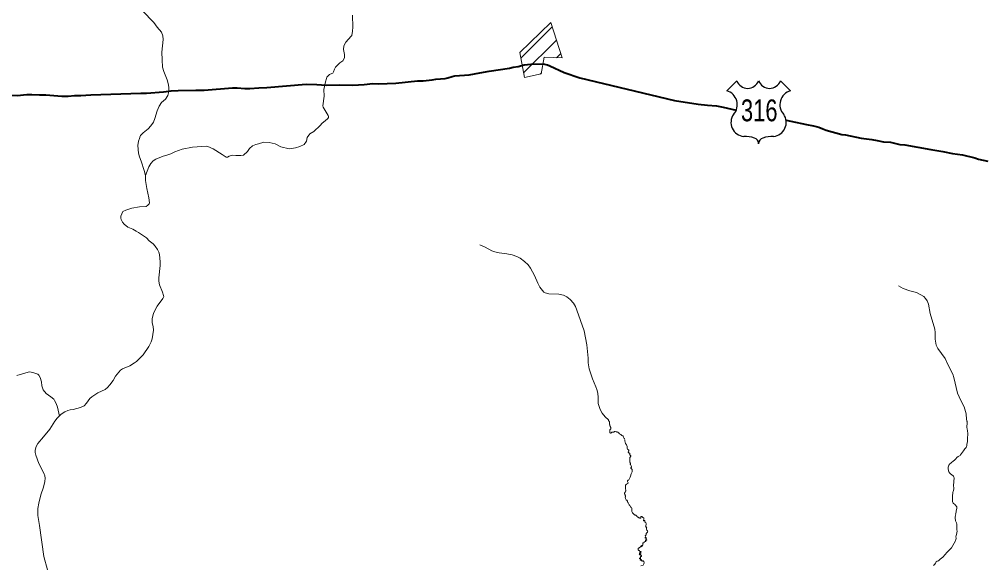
# Model space of a CAD drawing. Extents: x 553962 to 842807, y 8883888 to 9032388.
# Drawn here: x 610930 to 614032, y 8910758 to 8912510 of the extents above; entities that cross this region are included whole.
import ezdxf
from ezdxf.enums import TextEntityAlignment as Align

# ---------------------------------------------------------------- set-up
doc = ezdxf.new("R2010")
doc.units = 0
doc.header["$LTSCALE"] = 200
doc.layers.add('6', color=7, linetype='Continuous', lineweight=13)

msp = doc.modelspace()

# ---------------------------------------------------------------- linework, layer by layer
at = {"layer": '6'}
for p, q in [((612536.6, 8912385.5), (612637.1, 8912486)), ((612545.6, 8912337.9), (612650.9, 8912443.2)), ((612651.1, 8912386.8), (612664.7, 8912400.5)), ((612598.1, 8912333.9), (612602.5, 8912338.2))]:
    msp.add_line(p, q, dxfattribs=at)
at = {"layer": '6', "lineweight": 25}
for p, q in [((613196.5, 8912280.5), (613228.5, 8912312.5)), ((613368.3, 8912312.5), (613400.3, 8912280.5))]:
    msp.add_line(p, q, dxfattribs=at)
at = {"layer": '6'}
for points in [[(611324.9, 8912537), (611361.2, 8912499.1), (611371.9, 8912485.1), (611386, 8912468.5), (611390, 8912456.9), (611391.3, 8912445), (611386.8, 8912404.3), (611387.2, 8912380.4), (611389.2, 8912356.6), (611393.3, 8912343), (611403.5, 8912315.9), (611406.7, 8912303.9), (611408.7, 8912292), (611408.7, 8912278.4), (611406.1, 8912265.7), (611398.6, 8912253.7), (611386.1, 8912242.6), (611377.6, 8912231.2), (611371.5, 8912216.5), (611364.5, 8912191.8), (611360.2, 8912179.9), (611351.8, 8912167.9), (611343.1, 8912158.7), (611326.5, 8912145.7), (611318.7, 8912137.6), (611317.3, 8912135), (611315.6, 8912127.5), (611312.1, 8912119.3), (611310.2, 8912105)], [(611997.8, 8912523.3), (611998.9, 8912484.2), (611997.9, 8912472.3), (611995, 8912458.1), (611993.6, 8912455.4), (611976.2, 8912436.9), (611969.4, 8912425.1), (611969, 8912412.8), (611971.8, 8912397.5), (611972.1, 8912388.9), (611971.3, 8912385.8), (611966.1, 8912376.9), (611957.4, 8912370.8), (611942.7, 8912356), (611939.6, 8912350.1), (611936.9, 8912341.8), (611934.1, 8912337.6), (611931.6, 8912335.8), (611923.8, 8912332.9), (611915.6, 8912324.2), (611913.7, 8912320.5), (611910.8, 8912309.8), (611905.7, 8912284.3), (611906.7, 8912263.3), (611902.5, 8912231.9), (611903.9, 8912227.7), (611920, 8912201.1), (611920.7, 8912198.1), (611920.3, 8912194.8), (611918.3, 8912191.9), (611910.3, 8912183.8), (611900.1, 8912176.6), (611894.1, 8912169.3), (611873.3, 8912150.5), (611860.8, 8912142.2)], [(611860.8, 8912142.2), (611860.8, 8912142.2), (611852.4, 8912130.6), (611850.2, 8912119.3), (611842.5, 8912108), (611828.6, 8912102), (611814.7, 8912097.6), (611794.8, 8912095), (611768, 8912101.1), (611749.8, 8912110.6), (611730.3, 8912115), (611713.8, 8912115.8), (611696.5, 8912110.6), (611687.8, 8912108), (611677, 8912104.6), (611667, 8912095.5), (611661, 8912085.9), (611648.4, 8912074.2), (611639.3, 8912073.4), (611623.7, 8912073.4), (611612, 8912073.8), (611602.6, 8912070.7), (611597.1, 8912068.2), (611592.8, 8912068.2), (611589.7, 8912069.6), (611580.1, 8912076.4), (611551.1, 8912094.4), (611534.3, 8912102.2), (611528.4, 8912103.2), (611485, 8912099.4), (611451.7, 8912093.5), (611428, 8912084.7), (611415.6, 8912079), (611399.9, 8912073.1), (611390.8, 8912070.6), (611367.9, 8912061.9), (611358.4, 8912055.9), (611351.5, 8912047.5), (611345.1, 8912036.7), (611334, 8912009.2), (611334.2, 8911992.8), (611338.5, 8911967.8), (611345.2, 8911937.5), (611347.3, 8911921.7), (611346.6, 8911918.6), (611341.8, 8911913.5), (611336.8, 8911909.9), (611314.8, 8911908.6), (611290.6, 8911903.9), (611270.9, 8911897.5), (611262.2, 8911893.5), (611258, 8911886.6), (611255.8, 8911878.4), (611255.1, 8911871.9), (611256.3, 8911867.8), (611260.7, 8911859.5), (611265.5, 8911853.4), (611278.1, 8911843.3), (611294, 8911837.2), (611304.4, 8911830.6), (611312.3, 8911826.8), (611337.4, 8911809.1), (611346.5, 8911800.1), (611358.8, 8911790), (611365.5, 8911782.4)], [(611310.2, 8912105), (611311.4, 8912080.3), (611314.6, 8912068.4), (611320.3, 8912054.6), (611330, 8912025.5), (611334, 8912009.2)], [(611365.5, 8911782.4), (611372.5, 8911772.3), (611376.6, 8911762.8), (611378.7, 8911755.3), (611381.2, 8911731.8), (611381, 8911720.4), (611376.7, 8911680.5), (611376.8, 8911670.6), (611379.1, 8911658.8), (611389.3, 8911634.7), (611392.4, 8911624.7), (611392.8, 8911620.8), (611390.2, 8911614.4), (611371.5, 8911590.3), (611366.1, 8911580.4), (611360.3, 8911566.7), (611355.8, 8911550.8), (611356.1, 8911536.6), (611358.7, 8911525.1), (611359.8, 8911512.8), (611355.3, 8911485.4), (611352.6, 8911476.1), (611345.4, 8911461.1), (611327.1, 8911434.5), (611305.5, 8911413.2), (611299.2, 8911408.2), (611283.9, 8911399.1), (611260.6, 8911389.7), (611254.3, 8911385.1), (611238.1, 8911365.5), (611230.6, 8911352.3), (611219.7, 8911337.7), (611212.4, 8911329.5), (611204.8, 8911322.9), (611181.7, 8911312.1), (611162.9, 8911299.7), (611156.4, 8911293.6)], [(612405.4, 8911786.9), (612421.9, 8911779.7), (612444.2, 8911767.9), (612452.9, 8911764.7), (612467, 8911761.3), (612491.4, 8911758.4), (612508.9, 8911754.9), (612524, 8911749.8), (612535, 8911743.9), (612548.6, 8911733.8), (612559.7, 8911722.7), (612568.1, 8911711.9), (612580.6, 8911688.2), (612590.9, 8911663.6), (612597.2, 8911651.2), (612610.8, 8911634.7), (612615.1, 8911632.4), (612626.2, 8911629.9), (612658.6, 8911628.8), (612673.5, 8911625.1), (612683.9, 8911620.1), (612694.8, 8911611.3), (612705, 8911599.6), (612711.5, 8911589.3), (612716.3, 8911577.6), (612739.5, 8911510.5), (612747.7, 8911466.3), (612752.2, 8911422.9), (612752.6, 8911408.8), (612755.4, 8911389), (612765.9, 8911357.3), (612777.4, 8911331.4), (612780.4, 8911322.6), (612782.9, 8911311.6), (612784.4, 8911297.5), (612784.2, 8911278.4), (612790.5, 8911258.6), (612797.4, 8911247.3), (612807.2, 8911235.8), (612817.1, 8911225.9)], [(613746.6, 8911655.6), (613761.8, 8911647), (613782.4, 8911639.6), (613803.8, 8911633.7), (613818.3, 8911626.8), (613827.9, 8911620.8), (613832.9, 8911615.2), (613838.7, 8911606.9), (613842.3, 8911596.7), (613848.4, 8911566.1), (613862.4, 8911516.5), (613864.1, 8911505.6), (613864.4, 8911484.4), (613867.7, 8911465.5), (613872.8, 8911454.6), (613895.5, 8911422.3), (613905.6, 8911400.5), (613920.2, 8911371.9), (613924.2, 8911361), (613935.1, 8911310.7), (613946.5, 8911288.1), (613957.4, 8911267.5), (613963, 8911245.3)], [(610922.6, 8911368.1), (610958.8, 8911378.9), (610962.8, 8911379.3), (610973.9, 8911377.4), (610989.7, 8911371.9), (610992.6, 8911369.1), (610997.3, 8911361.4), (611001, 8911347.8), (611001.9, 8911334.6), (611006.5, 8911322), (611016.2, 8911310.1), (611031.4, 8911299.8), (611040.2, 8911292.3), (611043.1, 8911288), (611047.8, 8911278.4), (611052.3, 8911266.4), (611058.9, 8911237.5)], [(611156.4, 8911293.6), (611145.6, 8911278.9), (611145.6, 8911278.9), (611137.9, 8911270.6), (611126.4, 8911265.2), (611103, 8911258.7), (611093.1, 8911257.4), (611085.3, 8911255.4), (611076.2, 8911251.3), (611063.8, 8911244.1), (611059.2, 8911238.6), (611051.4, 8911231.2), (611044.1, 8911221.8), (611027.5, 8911195.8), (611008, 8911171.5), (610989.4, 8911149.8), (610984.4, 8911140.4), (610981.2, 8911128.2), (610981.3, 8911121.1), (610983, 8911112.6), (610992.5, 8911085.9), (611009.1, 8911054.8), (611011.5, 8911046.2), (611012.4, 8911038.2), (611011.8, 8911028.2), (611007.6, 8911009.6), (610999.4, 8910984.7), (610992.8, 8910958.5), (610989.8, 8910941.5), (610989.3, 8910933.1), (610989.8, 8910919.2), (610995.3, 8910886.5), (611008.3, 8910787.2), (611020.4, 8910744.3)], [(612817.1, 8911225.9), (612817.4, 8911225), (612818, 8911223.9), (612818.6, 8911222.4), (612819.6, 8911220.8), (612820.4, 8911219.5), (612820.6, 8911218.7), (612820.6, 8911217.4), (612820.3, 8911215.9), (612820.2, 8911213.9), (612820.4, 8911213), (612821.1, 8911211.6), (612821.3, 8911210.5), (612821, 8911209.4)], [(613963, 8911245.3), (613963.4, 8911239.5), (613963.5, 8911237), (613964, 8911233.7), (613964.6, 8911229.1), (613965.9, 8911221.6), (613966.2, 8911220), (613966.3, 8911218.8), (613966.4, 8911218.5)], [(612821, 8911209.4), (612821.6, 8911208.3), (612822.4, 8911206.7), (612823.2, 8911204.4), (612824.9, 8911200.9), (612825.3, 8911199.8), (612825.2, 8911198.6), (612824.6, 8911197.1), (612823.1, 8911195.1), (612822, 8911193.1), (612821.4, 8911190.8), (612822.3, 8911187), (612822.3, 8911184.5), (612822.3, 8911183.5)], [(613966, 8911218.5), (613966.2, 8911213.3), (613966.1, 8911210.4), (613965.8, 8911207), (613965.3, 8911205.2), (613964.9, 8911202.2), (613965.7, 8911199.6), (613966.6, 8911197.7), (613967.8, 8911188.8), (613968.6, 8911182.6), (613968.1, 8911177), (613967.4, 8911169.7), (613967.3, 8911166.2), (613967.7, 8911163.2), (613967.1, 8911156.4), (613966.2, 8911150.8), (613965.8, 8911148.1), (613965.7, 8911142.8), (613964.8, 8911139.7), (613963.2, 8911136.5), (613959.5, 8911132.2), (613957.2, 8911129.9), (613954.8, 8911125.9), (613951.1, 8911121.5), (613948.5, 8911117.8), (613945.3, 8911113.3), (613943.9, 8911111.8), (613937.8, 8911108.3), (613933.6, 8911104.8), (613930.1, 8911100.6), (613926.5, 8911097.3), (613920.7, 8911092.4), (613917, 8911089.5), (613913.8, 8911087), (613911, 8911084.6), (613908.2, 8911080.6), (613906.3, 8911077.3), (613905.5, 8911074), (613905.7, 8911070.7)], [(612822.3, 8911183.6), (612823.9, 8911183.1), (612824.8, 8911183), (612825.5, 8911183.1), (612826.4, 8911183.6), (612827.5, 8911185), (612828.1, 8911185.7), (612829, 8911186), (612830.5, 8911186), (612832.3, 8911185.9), (612834.3, 8911186.6), (612835.2, 8911187), (612837.1, 8911188), (612838.2, 8911188.2), (612839.3, 8911188), (612841.9, 8911187.6), (612843.1, 8911187.2), (612844.3, 8911186.8), (612845.2, 8911186.6)], [(612845.8, 8911186.4), (612847.8, 8911186.2), (612848.8, 8911185.9), (612850.1, 8911185.3), (612851.1, 8911183.4), (612851.8, 8911182.1), (612853.2, 8911180.4), (612854.8, 8911179.4), (612856.6, 8911178.8), (612858, 8911178), (612859.3, 8911176.8), (612860.2, 8911175.8), (612861.6, 8911175.2), (612863.6, 8911174.4), (612864.9, 8911173.1), (612865.7, 8911171.2), (612866, 8911169.8), (612866.6, 8911168.1), (612868, 8911166.1), (612868.8, 8911164.7), (612869.4, 8911162.7), (612869.5, 8911162.2)], [(612870, 8911160.6), (612870.2, 8911158.5), (612871, 8911154.3), (612871.2, 8911152.6), (612871.6, 8911151.3), (612872.5, 8911149.8), (612875.7, 8911145.6), (612876.6, 8911143.7), (612876.9, 8911140.7), (612877, 8911138.6), (612877, 8911136), (612877.1, 8911134.4), (612877.8, 8911133.5), (612878.8, 8911132.1), (612881.5, 8911129.7), (612882.5, 8911128.8), (612882.8, 8911126.8), (612882.6, 8911126.4), (612881.7, 8911124.8), (612881, 8911123.3), (612881, 8911122.3), (612881.3, 8911121.4), (612882.3, 8911120.3), (612883.6, 8911119.2), (612885, 8911118.3), (612885.8, 8911117.8), (612886.2, 8911116.9), (612886.3, 8911116), (612885.4, 8911114.6), (612885.2, 8911114.1), (612885.6, 8911113.2), (612886.1, 8911112.8), (612886.9, 8911112.2), (612887.6, 8911111.8), (612888.3, 8911111.2), (612888.6, 8911110.8), (612888.7, 8911110.1), (612888.7, 8911109.2), (612888.5, 8911108.4), (612887.9, 8911106.8), (612887.2, 8911106.1), (612886.2, 8911105), (612885.7, 8911103.9), (612885.5, 8911103.1), (612885.7, 8911101.4), (612886, 8911100.1), (612886, 8911096.1)], [(612886, 8911096.1), (612886, 8911095.7), (612885.7, 8911092.9), (612885.7, 8911091.7), (612885.9, 8911090.9), (612886.2, 8911089.9), (612886.9, 8911088.7), (612887.5, 8911087), (612887.5, 8911085.5), (612887.3, 8911084.3), (612887.3, 8911083.3), (612887.7, 8911082.1), (612888.8, 8911080.4), (612889.9, 8911078.4), (612890.8, 8911075.4), (612890.9, 8911074.4), (612890.3, 8911072.9), (612889.5, 8911072.2), (612889.2, 8911071.4), (612889.4, 8911070.4), (612890, 8911069.6), (612891.6, 8911068.2), (612893, 8911066.1), (612893.2, 8911064.9), (612893.2, 8911062.9), (612893.2, 8911061.3), (612893.3, 8911060.2), (612893.2, 8911058.7), (612892.1, 8911056.8), (612890.5, 8911052.5), (612888.3, 8911044.8), (612887.3, 8911042), (612885.3, 8911038), (612883.9, 8911035.1), (612882.5, 8911033.2), (612880.3, 8911032.3), (612879.2, 8911031.5), (612878.8, 8911030.7), (612878.8, 8911029.7), (612878.8, 8911028.4), (612879.6, 8911025.6), (612880.2, 8911023.6), (612880.1, 8911022.8), (612879.7, 8911022.1), (612879.1, 8911021.3), (612877.8, 8911020.6), (612876.9, 8911020.3), (612875.7, 8911019.9), (612873.7, 8911018.5), (612872.5, 8911016.7), (612872.3, 8911013), (612871.7, 8911010.8), (612871.5, 8911009.2), (612871.5, 8911007.4), (612871.6, 8911006.2), (612872, 8911005.1), (612872.5, 8911003.1), (612873, 8911001.7), (612872.9, 8911000.1), (612872.7, 8910998.3), (612872.1, 8910997.4), (612871.8, 8910996.5), (612870.5, 8910994.1), (612869.2, 8910990.6), (612868.7, 8910989.1), (612868.6, 8910988.1), (612869.5, 8910986.6), (612870, 8910986.1), (612870.8, 8910984.9), (612871.2, 8910984.1), (612871.4, 8910982.9), (612871.7, 8910981.6), (612872.1, 8910980.7), (612872.2, 8910979.9), (612871.8, 8910978.7), (612871.1, 8910977.3), (612871.1, 8910976.3), (612871.5, 8910974.7), (612872.4, 8910973.2), (612873.5, 8910970.8), (612874.1, 8910968.9), (612874.6, 8910968.5), (612875.2, 8910968.6), (612875.7, 8910968.5), (612876.9, 8910968), (612877.6, 8910966.4), (612878, 8910965.1), (612878.2, 8910963.9), (612879.1, 8910961.1), (612880, 8910959.1), (612881.5, 8910957.1), (612884, 8910953.5), (612886, 8910950.8), (612887.1, 8910948.4), (612888.1, 8910946.9), (612889.3, 8910945.7), (612891.2, 8910944.1), (612892.2, 8910942.9), (612892.5, 8910941.8), (612892.8, 8910940.3), (612892.8, 8910939.2)], [(613905.7, 8911070.7), (613906.7, 8911061.6), (613907.9, 8911058.6), (613910.9, 8911054.8), (613912.8, 8911052.8), (613917.7, 8911049.7), (613921.4, 8911046.2), (613922.5, 8911044.6), (613923.9, 8911041.5), (613924.7, 8911039.5), (613924.8, 8911036.7), (613923.9, 8911031.6), (613923.4, 8911026.2), (613923, 8911016), (613923.2, 8911011.7), (613923.7, 8911009.6)], [(613923.7, 8911009.6), (613923.4, 8911004.1), (613922.3, 8910999.1), (613921.6, 8910995.9), (613920.6, 8910993.5), (613920.2, 8910990.8), (613919.6, 8910983.3), (613919.7, 8910972.5), (613919.7, 8910965.9), (613920, 8910963.9), (613922, 8910958.4), (613923, 8910957), (613925.6, 8910955.1), (613927.6, 8910954), (613928.3, 8910953.5)], [(613928.3, 8910953.5), (613933.1, 8910947.2), (613933.2, 8910944.8), (613932.9, 8910941.7), (613931.1, 8910934), (613930.9, 8910929.6), (613929.9, 8910925.9), (613929.5, 8910923.4), (613929.8, 8910920.8), (613929.5, 8910918.5), (613927.9, 8910913.2), (613927.6, 8910910.2), (613927.8, 8910908.3), (613928.8, 8910904.8), (613929.5, 8910901.6), (613931.4, 8910897.8), (613932.2, 8910895.3), (613933, 8910891.4), (613933.2, 8910886.4), (613933.6, 8910872.7), (613934, 8910868.4), (613933.5, 8910863.2), (613930.9, 8910853.3), (613930.7, 8910851.1), (613931.3, 8910845.2), (613930.7, 8910841.7), (613929, 8910838), (613924.9, 8910830.6), (613920.9, 8910822.8), (613916, 8910815.5), (613913, 8910811.6), (613909, 8910808), (613905.3, 8910805), (613901.6, 8910800.4), (613896.1, 8910793.5), (613888.2, 8910785.5), (613880.1, 8910779), (613874.6, 8910774.1), (613870.3, 8910772.2), (613866.8, 8910770)], [(612892.8, 8910939.2), (612892.5, 8910938), (612892, 8910936.1), (612891.9, 8910933.6), (612892.3, 8910931.7), (612893.3, 8910929.9), (612894.7, 8910927.6), (612896.3, 8910925.2), (612898.7, 8910923), (612900.5, 8910921.5), (612901.9, 8910920.9), (612903.3, 8910920.3), (612905.2, 8910919.5), (612906.3, 8910918.5), (612908, 8910917.3), (612909.5, 8910915.3), (612910.4, 8910913.9), (612912.2, 8910913.1), (612913.4, 8910912.4), (612915.2, 8910911.6), (612917, 8910911.1), (612918, 8910910.9), (612919.8, 8910910.9), (612920.8, 8910911.3), (612921, 8910911.8), (612921.2, 8910912.6), (612921.2, 8910913.6), (612921.1, 8910914.2), (612921.6, 8910915), (612922.3, 8910915.8), (612922.8, 8910915.8), (612924, 8910915.4), (612925, 8910914.6), (612926.6, 8910913.2), (612928, 8910912.6), (612929.2, 8910911.8), (612930.2, 8910911.3), (612930.6, 8910911), (612931, 8910910.2), (612931.2, 8910908.8), (612931.2, 8910907.2), (612930.8, 8910905.6), (612930, 8910904.3), (612929.8, 8910903.6), (612929.7, 8910903), (612929.7, 8910902.6), (612930.1, 8910902.2), (612930.5, 8910902.2), (612931.1, 8910902.5), (612931.5, 8910902.7), (612932.4, 8910902.8), (612932.9, 8910902.7), (612933.5, 8910902.1), (612933.5, 8910900.6), (612933.5, 8910899.2), (612933.7, 8910898.3), (612934.1, 8910897.7), (612934.8, 8910897.4), (612935.7, 8910897.2), (612936.4, 8910896.8), (612937.1, 8910896.1), (612937.5, 8910895), (612937.7, 8910893.2), (612937.9, 8910890.7), (612937.7, 8910888.7), (612937.3, 8910887.1), (612936.7, 8910885.7), (612936.4, 8910884.7), (612937, 8910883.8), (612937.3, 8910883.4), (612937.4, 8910882.7), (612937.4, 8910882.1), (612937.5, 8910881.7), (612938, 8910881.3), (612938.7, 8910881.5), (612939.3, 8910881.6), (612940, 8910881.1), (612939.7, 8910880.3), (612939.3, 8910879.9), (612939, 8910878.4), (612938.9, 8910876.9), (612939.1, 8910875.8), (612939.3, 8910875), (612939.5, 8910873.6), (612939.9, 8910872.2), (612940.3, 8910871.4), (612941.8, 8910870.4), (612942.5, 8910869.8), (612942.9, 8910869.2), (612943, 8910868.4), (612942.9, 8910867), (612942.5, 8910865.5), (612941.6, 8910864.4), (612940.6, 8910863.4), (612938.5, 8910861.4), (612938.1, 8910860.8), (612937.9, 8910859.8), (612937.9, 8910858.4), (612937.8, 8910857.7), (612937.7, 8910856.6), (612937.5, 8910855.9)], [(612937.5, 8910855.9), (612936.5, 8910855.3), (612935.9, 8910854.3), (612935.5, 8910853.3), (612935.6, 8910851.6), (612935.5, 8910849.7), (612935.3, 8910847.8), (612935.5, 8910847), (612935.9, 8910846.6), (612936.3, 8910846.8), (612936.8, 8910847.3), (612937.2, 8910847.6), (612937.9, 8910847.9), (612938.5, 8910847.8), (612938.8, 8910847.2), (612939, 8910846.5), (612938.4, 8910844.6), (612937.7, 8910843), (612937.5, 8910842.2), (612937.5, 8910841.6), (612937.9, 8910841.1), (612938.3, 8910841.1), (612938.8, 8910841.1), (612940.1, 8910840.8), (612940.3, 8910840.4), (612940.3, 8910839.8), (612939.7, 8910839.6), (612938.9, 8910839.6), (612938.1, 8910839.8), (612937.2, 8910840.1), (612936.6, 8910840.2), (612936.3, 8910839.8), (612936.4, 8910839), (612936.9, 8910838.1), (612937.3, 8910836.9), (612936.7, 8910836), (612935.8, 8910836), (612934.5, 8910835.4), (612933.3, 8910835), (612932.8, 8910834.5), (612932.2, 8910833.6), (612931.2, 8910831.8), (612928.7, 8910831.4), (612927.6, 8910830.3), (612927.2, 8910828.9), (612927.1, 8910827.7), (612927.6, 8910825.7), (612927.8, 8910825.1), (612927.6, 8910824.5), (612927.1, 8910824), (612926.3, 8910823.6), (612926.1, 8910822.9), (612926.2, 8910822.3), (612926.4, 8910821.5), (612926.1, 8910821.2), (612925.9, 8910821.2), (612925.6, 8910821.5), (612925.1, 8910822), (612924.7, 8910822.3), (612924.5, 8910822.6), (612924.1, 8910822.8), (612923.6, 8910822.8), (612923.1, 8910822.6), (612923, 8910822.1), (612923.2, 8910821.4), (612923.5, 8910820.8), (612923.9, 8910820.1), (612924.1, 8910819.7), (612924, 8910819.3), (612923.6, 8910819), (612923.2, 8910819.1), (612922.8, 8910819.5), (612922, 8910820.1), (612921.6, 8910820.4), (612921.1, 8910820.4), (612920.5, 8910820.1), (612920, 8910819.4), (612919, 8910817.4), (612917.9, 8910816.3), (612917, 8910815.9), (612914.6, 8910814.4), (612913.7, 8910814.1), (612912.9, 8910813.4), (612912.3, 8910811.9), (612912.4, 8910809.3), (612912.5, 8910808.5), (612913.1, 8910807.8), (612913.4, 8910807.3), (612913.9, 8910806.9), (612914.8, 8910806.6), (612915.5, 8910806.3), (612916.3, 8910806.1), (612916.7, 8910805.6), (612917.3, 8910804.8), (612917.7, 8910804.2), (612918.1, 8910803.9), (612918.5, 8910803.7), (612919, 8910803.6), (612919.5, 8910803.7), (612920.1, 8910803.9), (612920.5, 8910804)], [(612920.5, 8910804), (612921, 8910804), (612921.5, 8910803.5), (612921.8, 8910802.7), (612921.5, 8910801.5), (612921.2, 8910801.1), (612920.3, 8910800.4), (612919.7, 8910800.2), (612918.6, 8910800.1), (612918, 8910800), (612917.5, 8910799.4), (612917.1, 8910799.1), (612916.9, 8910798.1), (612917, 8910796.9), (612916.8, 8910796.3), (612916.5, 8910795.6), (612916.4, 8910794.9), (612916.2, 8910794), (612916.5, 8910793.5), (612917, 8910793), (612917.8, 8910793.2), (612918.5, 8910794), (612919.3, 8910795.5), (612919.6, 8910796.3), (612919.9, 8910797.1), (612920.4, 8910797.3), (612920.9, 8910797.2), (612921.2, 8910796.6), (612921.4, 8910795.9), (612921, 8910794.6), (612920.5, 8910793.2), (612920.6, 8910792.4), (612921, 8910791.5), (612921.7, 8910791.2), (612922.7, 8910790.6), (612923.1, 8910790), (612923.3, 8910789.2), (612923.1, 8910788.2), (612922.4, 8910787.4), (612921.2, 8910787), (612920.4, 8910786.4), (612919.8, 8910785.5), (612919.6, 8910784.1), (612919.1, 8910783.5), (612917.4, 8910782), (612917, 8910781.2), (612916.8, 8910780.7), (612917.3, 8910780.3), (612918, 8910780.7), (612918.8, 8910781.4), (612919.4, 8910781.8), (612920, 8910781.8), (612920.3, 8910781.5), (612920.4, 8910780.8), (612919.7, 8910779.1), (612919.2, 8910777.3), (612919.2, 8910776.4), (612919.5, 8910775.9), (612920, 8910775.8), (612920.5, 8910775.9), (612921, 8910776), (612921.5, 8910777.2), (612921.8, 8910777.6), (612922.3, 8910777.6), (612922.8, 8910777.2), (612923.1, 8910776.6), (612923.5, 8910774.8), (612923.8, 8910774.1), (612924.1, 8910773.6), (612924.8, 8910773), (612925.6, 8910772.9), (612926.5, 8910773.2), (612927.1, 8910773.6), (612928.2, 8910773.9), (612929, 8910773.8), (612929.5, 8910773.4), (612929.9, 8910772.8), (612930.3, 8910771.7), (612930.8, 8910770.1), (612931.6, 8910768.3), (612931.5, 8910767), (612931.1, 8910764.1)], [(612931.1, 8910764.1), (612928.1, 8910759.2), (612921.5, 8910757.2)], [(613866.8, 8910769.9), (613866, 8910767.8), (613864.8, 8910765.7), (613863.2, 8910763.3), (613858.9, 8910758.2)]]:
    msp.add_lwpolyline(points, dxfattribs=at)
msp.add_lwpolyline([(612533.2, 8912403.4), (612632.5, 8912500.1), (612669.3, 8912386.3), (612611.2, 8912388.1), (612601.8, 8912334.6), (612548.3, 8912323.5)], close=True, dxfattribs=at)
at = {"layer": '6', "lineweight": 40}
for points in [[(611849.1, 8912301.5), (611883.1, 8912301.1), (611912.9, 8912298.6), (611956.6, 8912299.4), (611998, 8912298.2), (612034.4, 8912300.8), (612062.1, 8912304), (612080.2, 8912303.3), (612136.2, 8912305), (612205.9, 8912312.1), (612224, 8912312.5), (612252.3, 8912315.6), (612263.9, 8912317.7), (612294.8, 8912320.4), (612302.5, 8912322), (612316.8, 8912326.8), (612325.2, 8912328.8), (612370.8, 8912332), (612405.4, 8912337.7), (612435.2, 8912344), (612500.6, 8912353.4), (612512.3, 8912356.6), (612528.3, 8912358.5), (612547.5, 8912363.6), (612568.3, 8912366), (612607.2, 8912366.8), (612622, 8912364.3), (612629.4, 8912360.3), (612675.8, 8912339.5), (612726, 8912322.1), (613028.9, 8912249.9)], [(611319, 8912272.7), (611337.8, 8912273.2), (611392.4, 8912276.9), (611416.3, 8912280.4), (611438.8, 8912282.1), (611495.6, 8912282.8)], [(611495.6, 8912282.8), (611522.6, 8912283.1), (611612.8, 8912289.8), (611627.7, 8912289.9), (611652.6, 8912288.3), (611668.8, 8912288.2), (611697.4, 8912289.8), (611723, 8912291.6), (611849.1, 8912301.5)], [(610786.1, 8912264.2), (610808.2, 8912264.2), (610849.7, 8912265.4), (610879.2, 8912265), (610901.3, 8912266.3), (610922.7, 8912266), (610954.4, 8912268.5), (610970.6, 8912268.9), (610994.9, 8912267.6), (611015.5, 8912267.9), (611066.4, 8912263.8), (611086.2, 8912263.8), (611106.9, 8912265.3), (611127.5, 8912265.4), (611159.2, 8912268), (611319, 8912272.7)], [(613028.9, 8912249.9), (613104.3, 8912237.7), (613134.5, 8912234.3), (613163.2, 8912232.2), (613185.3, 8912228.2), (613226.8, 8912218.5)], [(613386.4, 8912186.2), (613401.2, 8912183.6), (613452.1, 8912172.7), (613474.2, 8912168.8), (613491.2, 8912163.9), (613503.7, 8912158.5), (613514.7, 8912154.8), (613564.8, 8912141), (613576.6, 8912139.3), (613626.7, 8912128.5), (613660.6, 8912124.5), (613678.3, 8912121.5), (613698.2, 8912117), (613721.1, 8912115.6), (613750.5, 8912108.4), (613766.3, 8912107.4), (613849.7, 8912091.9), (613888.1, 8912085.9), (613919, 8912079.5), (613951.5, 8912074.8), (613991.2, 8912065.2), (614002.3, 8912061.8), (614033.2, 8912054.9)]]:
    msp.add_lwpolyline(points, dxfattribs=at)
at = {"layer": '6', "lineweight": 25}
for centre, radius, start, end in [((613263.4, 8912325.9), 37.4, 200.9593, 339.0407), ((613333.4, 8912325.9), 37.4, 200.9593, 339.0407), ((613184.1, 8912236.1), 46.1, 317.5721, 74.3689), ((613412.7, 8912236.1), 46.1, 105.6277, 222.4279), ((613254.8, 8912179.1), 44.9, 144.7373, 264.6578), ((613342, 8912179.1), 44.9, 275.3422, 35.2627), ((613250.4, 8912016.4), 118, 72.8937, 89.9006), ((613279.5, 8912111.1), 18.9, 357.6934, 72.9296), ((613317.3, 8912111.1), 18.9, 107.0704, 182.3065), ((613346.4, 8912016.4), 118, 90.0994, 107.1063)]:
    msp.add_arc(centre, radius, start, end, dxfattribs=at)

# ---------------------------------------------------------------- texts
at = {"layer": '6', "width": 0.75}
msp.add_text('316', height=70, dxfattribs=at).set_placement((613300.4, 8912182.9), align=Align.CENTER)

doc.saveas('drawing.dxf')
